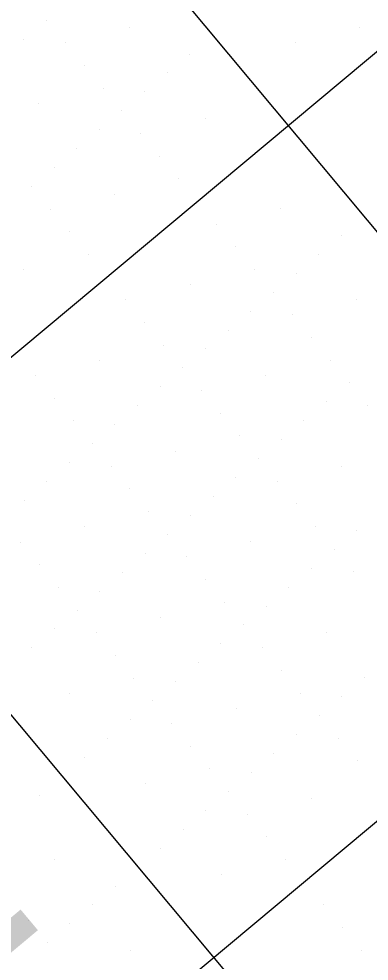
# Model space of a CAD drawing. Extents: x 2042995 to 2043795, y 305365 to 306249.
# Drawn here: x 2043257.43 to 2043269.3, y 305730.9 to 305762.8 of the extents above; entities that cross this region are included whole.
import ezdxf

# ---------------------------------------------------------------- set-up
doc = ezdxf.new("R2010")
doc.units = 0
for name, color, linetype in [('BR_CONCRETE', 7, 'Continuous'), ('BR_GRID DOTS', 7, 'Continuous'), ('BR_GRID LINES', 7, 'Continuous'), ('BR_TEXT', 7, 'Continuous')]:
    doc.layers.add(name, color=color, linetype=linetype)

msp = doc.modelspace()

# ---------------------------------------------------------------- linework, layer by layer
at = {"layer": 'BR_CONCRETE'}
msp.add_spline([(2043139.109, 306017.548), (2043148.199, 306007.16), (2043160.233, 305993.368), (2043172.245, 305979.557), (2043184.234, 305965.727), (2043196.201, 305951.879), (2043208.145, 305938.012), (2043220.067, 305924.126), (2043231.966, 305910.221), (2043243.843, 305896.297), (2043255.698, 305882.355), (2043267.529, 305868.394), (2043279.339, 305854.414), (2043291.126, 305840.415), (2043302.89, 305826.398), (2043314.632, 305812.361), (2043326.352, 305798.306), (2043338.049, 305784.233), (2043349.724, 305770.14), (2043361.376, 305756.029), (2043373.005, 305741.899), (2043384.613, 305727.75), (2043396.197, 305713.582), (2043407.76, 305699.396), (2043419.299, 305685.191), (2043430.817, 305670.967), (2043442.311, 305656.724), (2043453.784, 305642.463), (2043465.234, 305628.182), (2043476.661, 305613.883), (2043488.066, 305599.566), (2043499.448, 305585.229), (2043510.808, 305570.874), (2043522.146, 305556.5), (2043533.461, 305542.107), (2043544.753, 305527.695), (2043547.219, 305524.543)], degree=3, dxfattribs=at)
at = {"layer": 'BR_GRID DOTS'}
for p, q in [((2043258.359, 305762.756), (2043258.359, 305762.756)), ((2043261.176, 305762.503), (2043261.176, 305762.503)), ((2043268.986, 305762.512), (2043268.986, 305762.512)), ((2043263.993, 305762.25), (2043263.993, 305762.25)), ((2043257.592, 305762.115), (2043257.592, 305762.115)), ((2043259, 305761.989), (2043259, 305761.989)), ((2043266.81, 305761.997), (2043266.81, 305761.997)), ((2043263.226, 305761.609), (2043263.226, 305761.609)), ((2043259.641, 305761.221), (2043259.641, 305761.221)), ((2043262.458, 305760.968), (2043262.458, 305760.968)), ((2043260.282, 305760.454), (2043260.282, 305760.454)), ((2043261.691, 305760.327), (2043261.691, 305760.327)), ((2043258.106, 305759.939), (2043258.106, 305759.939)), ((2043260.923, 305759.686), (2043260.923, 305759.686)), ((2043263.74, 305759.433), (2043263.74, 305759.433)), ((2043260.156, 305759.045), (2043260.156, 305759.045)), ((2043261.564, 305758.919), (2043261.564, 305758.919)), ((2043259.388, 305758.404), (2043259.388, 305758.404)), ((2043262.205, 305758.151), (2043262.205, 305758.151)), ((2043258.621, 305757.763), (2043258.621, 305757.763)), ((2043262.846, 305757.384), (2043262.846, 305757.384)), ((2043257.853, 305757.122), (2043257.853, 305757.122)), ((2043260.67, 305756.869), (2043260.67, 305756.869)), ((2043258.494, 305756.355), (2043258.494, 305756.355)), ((2043266.304, 305756.363), (2043266.304, 305756.363)), ((2043269.122, 305756.11), (2043269.122, 305756.11)), ((2043264.128, 305755.849), (2043264.128, 305755.849)), ((2043259.135, 305755.587), (2043259.135, 305755.587)), ((2043268.354, 305755.469), (2043268.354, 305755.469)), ((2043259.776, 305754.82), (2043259.776, 305754.82)), ((2043264.769, 305755.081), (2043264.769, 305755.081)), ((2043267.587, 305754.828), (2043267.587, 305754.828)), ((2043257.6, 305754.305), (2043257.6, 305754.305)), ((2043265.41, 305754.314), (2043265.41, 305754.314)), ((2043266.819, 305754.187), (2043266.819, 305754.187)), ((2043263.234, 305753.799), (2043263.234, 305753.799)), ((2043266.051, 305753.546), (2043266.051, 305753.546)), ((2043261.058, 305753.285), (2043261.058, 305753.285)), ((2043268.869, 305753.293), (2043268.869, 305753.293)), ((2043265.284, 305752.905), (2043265.284, 305752.905)), ((2043266.692, 305752.779), (2043266.692, 305752.779)), ((2043261.699, 305752.517), (2043261.699, 305752.517)), ((2043264.516, 305752.264), (2043264.516, 305752.264)), ((2043267.334, 305752.011), (2043267.334, 305752.011)), ((2043262.34, 305751.75), (2043262.34, 305751.75)), ((2043263.749, 305751.623), (2043263.749, 305751.623)), ((2043260.164, 305751.235), (2043260.164, 305751.235)), ((2043262.981, 305750.982), (2043262.981, 305750.982)), ((2043267.975, 305751.244), (2043267.975, 305751.244)), ((2043257.988, 305750.721), (2043257.988, 305750.721)), ((2043265.798, 305750.729), (2043265.798, 305750.729)), ((2043262.214, 305750.341), (2043262.214, 305750.341)), ((2043268.616, 305750.476), (2043268.616, 305750.476)), ((2043263.622, 305750.215), (2043263.622, 305750.215)), ((2043258.629, 305749.953), (2043258.629, 305749.953)), ((2043261.446, 305749.7), (2043261.446, 305749.7)), ((2043267.848, 305749.835), (2043267.848, 305749.835)), ((2043269.257, 305749.709), (2043269.257, 305749.709)), ((2043264.263, 305749.447), (2043264.263, 305749.447)), ((2043259.27, 305749.186), (2043259.27, 305749.186)), ((2043260.679, 305749.059), (2043260.679, 305749.059)), ((2043267.081, 305749.194), (2043267.081, 305749.194)), ((2043264.904, 305748.68), (2043264.904, 305748.68)), ((2043266.313, 305748.553), (2043266.313, 305748.553)), ((2043259.911, 305748.418), (2043259.911, 305748.418)), ((2043262.728, 305748.165), (2043262.728, 305748.165)), ((2043265.545, 305747.912), (2043265.545, 305747.912)), ((2043259.144, 305747.777), (2043259.144, 305747.777)), ((2043260.552, 305747.65), (2043260.552, 305747.65)), ((2043268.363, 305747.659), (2043268.363, 305747.659)), ((2043264.778, 305747.271), (2043264.778, 305747.271)), ((2043266.187, 305747.145), (2043266.187, 305747.145)), ((2043258.376, 305747.136), (2043258.376, 305747.136)), ((2043261.193, 305746.883), (2043261.193, 305746.883)), ((2043264.01, 305746.63), (2043264.01, 305746.63)), ((2043257.609, 305746.495), (2043257.609, 305746.495)), ((2043266.828, 305746.377), (2043266.828, 305746.377)), ((2043261.834, 305746.115), (2043261.834, 305746.115)), ((2043263.243, 305745.989), (2043263.243, 305745.989)), ((2043259.658, 305745.601), (2043259.658, 305745.601)), ((2043267.469, 305745.609), (2043267.469, 305745.609)), ((2043262.475, 305745.348), (2043262.475, 305745.348)), ((2043268.877, 305745.483), (2043268.877, 305745.483)), ((2043257.482, 305745.086), (2043257.482, 305745.086)), ((2043265.293, 305745.095), (2043265.293, 305745.095)), ((2043261.708, 305744.707), (2043261.708, 305744.707)), ((2043268.11, 305744.842), (2043268.11, 305744.842)), ((2043258.123, 305744.319), (2043258.123, 305744.319)), ((2043263.116, 305744.58), (2043263.116, 305744.58)), ((2043260.94, 305744.066), (2043260.94, 305744.066)), ((2043267.342, 305744.201), (2043267.342, 305744.201)), ((2043268.751, 305744.074), (2043268.751, 305744.074)), ((2043263.757, 305743.813), (2043263.757, 305743.813)), ((2043258.764, 305743.551), (2043258.764, 305743.551)), ((2043260.173, 305743.425), (2043260.173, 305743.425)), ((2043266.575, 305743.56), (2043266.575, 305743.56)), ((2043264.398, 305743.045), (2043264.398, 305743.045)), ((2043259.405, 305742.784), (2043259.405, 305742.784)), ((2043265.807, 305742.919), (2043265.807, 305742.919)), ((2043262.222, 305742.531), (2043262.222, 305742.531)), ((2043258.638, 305742.143), (2043258.638, 305742.143)), ((2043265.04, 305742.278), (2043265.04, 305742.278)), ((2043260.046, 305742.016), (2043260.046, 305742.016)), ((2043267.857, 305742.025), (2043267.857, 305742.025)), ((2043257.87, 305741.502), (2043257.87, 305741.502)), ((2043264.272, 305741.637), (2043264.272, 305741.637)), ((2043265.681, 305741.51), (2043265.681, 305741.51)), ((2043260.687, 305741.249), (2043260.687, 305741.249)), ((2043263.504, 305740.996), (2043263.504, 305740.996)), ((2043261.328, 305740.481), (2043261.328, 305740.481)), ((2043266.322, 305740.743), (2043266.322, 305740.743)), ((2043269.139, 305740.49), (2043269.139, 305740.49)), ((2043262.737, 305740.355), (2043262.737, 305740.355)), ((2043259.152, 305739.967), (2043259.152, 305739.967)), ((2043266.963, 305739.975), (2043266.963, 305739.975)), ((2043268.371, 305739.849), (2043268.371, 305739.849)), ((2043261.969, 305739.714), (2043261.969, 305739.714)), ((2043264.787, 305739.461), (2043264.787, 305739.461)), ((2043267.604, 305739.208), (2043267.604, 305739.208)), ((2043261.202, 305739.073), (2043261.202, 305739.073)), ((2043262.61, 305738.946), (2043262.61, 305738.946)), ((2043266.836, 305738.567), (2043266.836, 305738.567)), ((2043260.434, 305738.432), (2043260.434, 305738.432)), ((2043268.245, 305738.44), (2043268.245, 305738.44)), ((2043263.252, 305738.179), (2043263.252, 305738.179)), ((2043266.069, 305737.926), (2043266.069, 305737.926)), ((2043259.667, 305737.791), (2043259.667, 305737.791)), ((2043268.886, 305737.673), (2043268.886, 305737.673)), ((2043263.893, 305737.411), (2043263.893, 305737.411)), ((2043265.301, 305737.285), (2043265.301, 305737.285)), ((2043258.899, 305737.15), (2043258.899, 305737.15)), ((2043261.716, 305736.897), (2043261.716, 305736.897)), ((2043264.534, 305736.644), (2043264.534, 305736.644)), ((2043258.132, 305736.509), (2043258.132, 305736.509)), ((2043267.351, 305736.391), (2043267.351, 305736.391)), ((2043263.766, 305736.003), (2043263.766, 305736.003)), ((2043265.175, 305735.876), (2043265.175, 305735.876)), ((2043262.999, 305735.362), (2043262.999, 305735.362)), ((2043265.816, 305735.109), (2043265.816, 305735.109)), ((2043262.231, 305734.721), (2043262.231, 305734.721)), ((2043258.646, 305734.333), (2043258.646, 305734.333)), ((2043261.463, 305734.08), (2043261.463, 305734.08)), ((2043266.457, 305734.341), (2043266.457, 305734.341)), ((2043264.281, 305733.827), (2043264.281, 305733.827)), ((2043260.696, 305733.439), (2043260.696, 305733.439)), ((2043259.928, 305732.798), (2043259.928, 305732.798)), ((2043267.739, 305732.806), (2043267.739, 305732.806)), ((2043257.752, 305732.283), (2043257.752, 305732.283)), ((2043259.161, 305732.157), (2043259.161, 305732.157)), ((2043268.38, 305732.039), (2043268.38, 305732.039)), ((2043258.393, 305731.515), (2043258.393, 305731.515)), ((2043261.21, 305731.262), (2043261.21, 305731.262)), ((2043269.021, 305731.271), (2043269.021, 305731.271))]:
    msp.add_line(p, q, dxfattribs=at)
at = {"layer": 'BR_GRID LINES'}
for p, q in [((2043163.993, 305881.983), (2043508.01, 305470.082)), ((2043148.643, 305869.163), (2043356.335, 305620.487)), ((2043374.01, 305848.924), (2043220.506, 305720.719)), ((2043386.831, 305833.574), (2043233.327, 305705.368))]:
    msp.add_line(p, q, dxfattribs=at)

# ---------------------------------------------------------------- texts
at = {"layer": 'BR_TEXT'}
msp.add_text('SECTION ALONG L US 17A  US 21', height=8.12508, rotation=309.8684, dxfattribs=at).set_placement((2043221.449, 305763.122))

doc.saveas('drawing.dxf')
